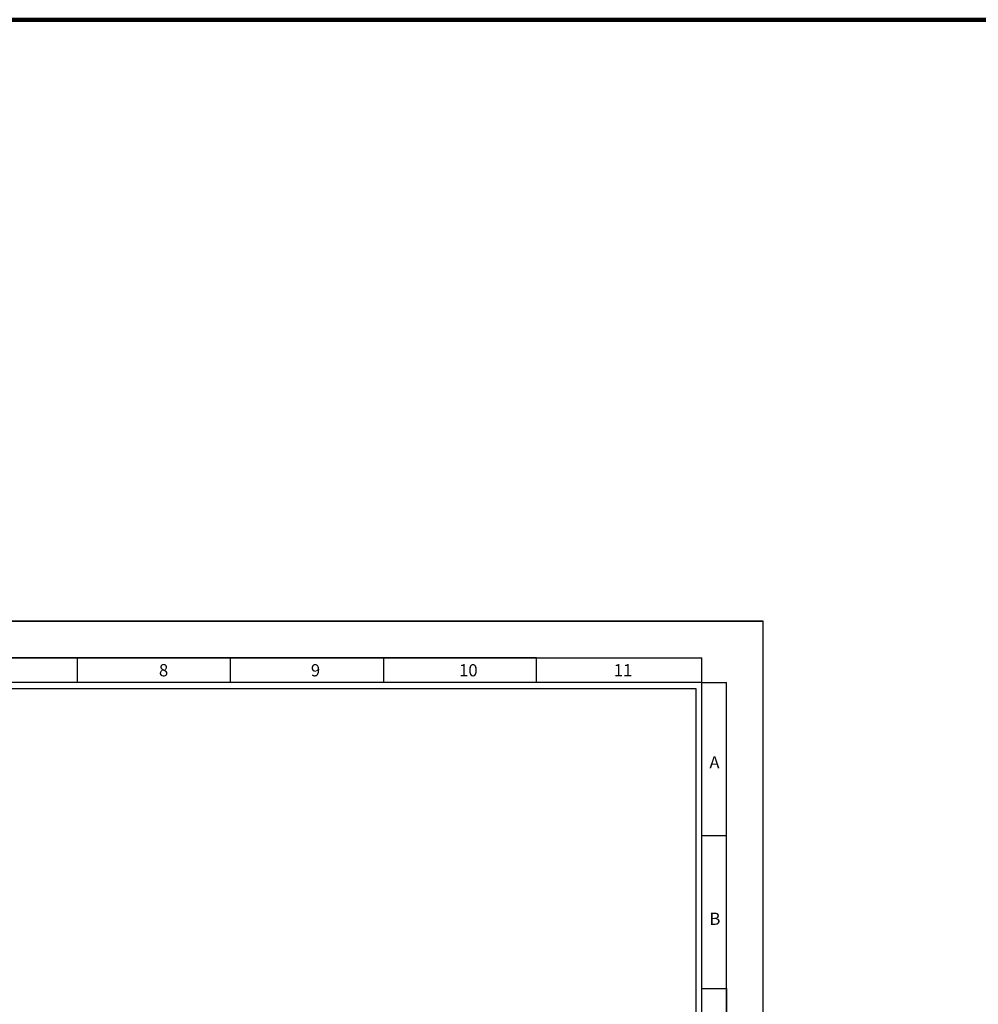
# Model space of a CAD drawing. Header units: millimetres. Extents: x -559 to 10735, y -2326 to 222.
# Tile 515 of 656: x 3990 to 4300, y -721 to -404. Entities that reach past the tile are written whole.
import ezdxf

# ---------------------------------------------------------------- set-up
doc = ezdxf.new("R2010")
doc.units = ezdxf.units.MM
doc.header["$LTSCALE"] = 4
doc.layers.add('Limite do Plano', color=255, linetype='Continuous')
doc.layers.add('Modelo', color=251, linetype='Continuous')

msp = doc.modelspace()

# ---------------------------------------------------------------- linework, layer by layer
at = {"layer": 'Limite do Plano', "lineweight": 200}
msp.add_lwpolyline([(3181.39, -403.54), (4692.19, -403.54), (4692.19, -2326.04), (3181.39, -2326.04)], close=True, dxfattribs=at)
at = {"layer": 'Modelo'}
for p, q in [((3643.16, -597.7), (4230.42, -597.7)), ((4157.26, -609.57), (3662.93, -609.57)), ((3959.53, -609.57), (4058.39, -609.57)), ((4008.96, -609.57), (4008.96, -617.48)), ((4058.39, -617.48), (4058.39, -609.57)), ((4058.39, -609.57), (4157.26, -609.57)), ((4107.83, -609.57), (4107.83, -617.48)), ((4157.26, -617.48), (4157.26, -609.57)), ((4157.26, -609.57), (4210.65, -609.57)), ((4210.65, -617.48), (4210.65, -609.57)), ((4210.65, -617.48), (4218.56, -617.48)), ((4210.65, -716.34), (4210.65, -617.48)), ((4218.56, -716.34), (4218.56, -617.48)), ((4210.65, -666.91), (4218.56, -666.91)), ((4210.65, -716.34), (4218.56, -716.34)), ((4218.56, -716.34), (4218.56, -993.16)), ((4218.56, -815.21), (4218.56, -716.34))]:
    msp.add_line(p, q, dxfattribs=at)
for points in [[(3643.16, -1012.94), (4230.42, -1012.94), (4230.42, -597.7), (3643.16, -597.7)], [(3662.93, -993.16), (4210.65, -993.16), (4210.65, -617.48), (3662.93, -617.48)], [(4208.67, -991.19), (3664.91, -991.19), (3664.91, -619.45), (4208.67, -619.45)]]:
    msp.add_lwpolyline(points, close=True, dxfattribs=at)

# ---------------------------------------------------------------- texts
at = {"layer": 'Modelo', "attachment_point": 1}
for s, insert, char_height in [('8', (4035.34, -611.59), 3.95), ('9', (4084.39, -611.59), 3.95), ('10', (4132.23, -611.59), 3.955), ('11', (4182.16, -611.59), 3.955), ('A', (4213.05, -641.32), 3.95), ('B', (4213.05, -691.82), 3.95)]:
    msp.add_mtext_dynamic_manual_height_columns(s, width=54.2922, gutter_width=19.77, heights=[0], dxfattribs=dict(at, insert=insert, char_height=char_height))

doc.saveas('drawing.dxf')
